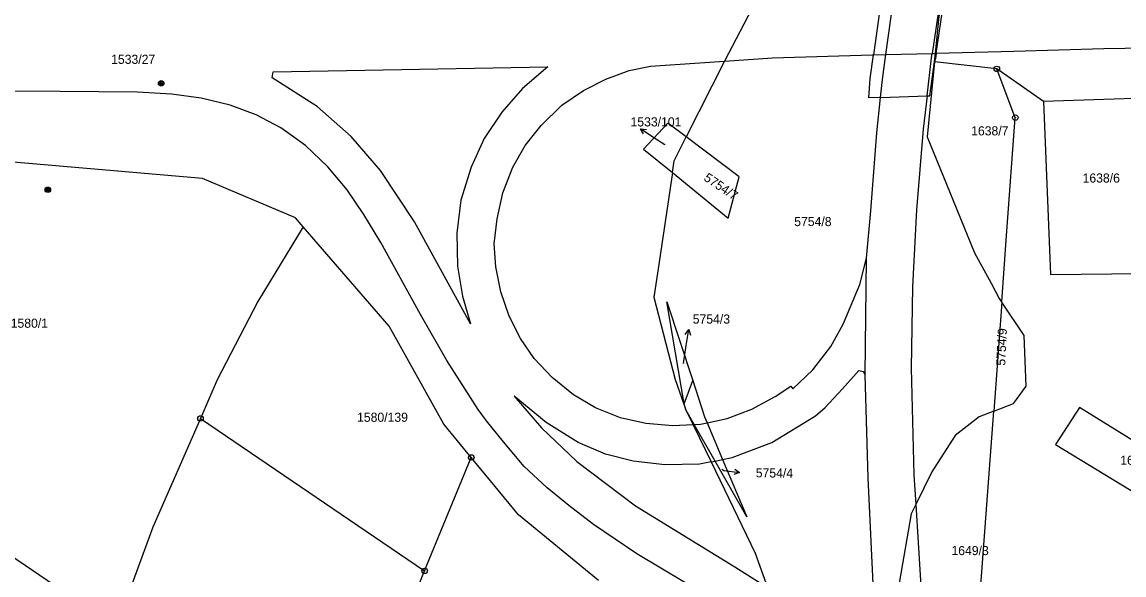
# Model space of a CAD drawing. Extents: x -737240 to -735272, y -1119606 to -1117878.
# Drawn here: x -736070.6 to -735865.3, y -1118209.9 to -1118106.8 of the extents above; entities that cross this region are included whole.
import ezdxf

# ---------------------------------------------------------------- set-up
doc = ezdxf.new("R2010")
doc.units = 0
for name, color, linetype in [('Level 1', 7, 'Continuous'), ('Level 16', 7, 'Continuous'), ('Level 18', 7, 'Continuous'), ('Level 25', 7, 'Continuous'), ('Level 4', 7, 'Continuous')]:
    doc.layers.add(name, color=color, linetype=linetype)

msp = doc.modelspace()

# ---------------------------------------------------------------- linework, layer by layer
at = {"layer": 'Level 1'}
for p, q in [((-735933.98, -1118103.05), (-735939.72, -1118114.11)), ((-735939.72, -1118114.11), (-735946.88, -1118128.25)), ((-735900.6, -1118114.26), (-735900.45, -1118112.69)), ((-735889, -1118115.57), (-735900.6, -1118114.26)), ((-735880.33, -1118121.65), (-735889, -1118115.57)), ((-735910.68, -1118120.89), (-735901.99, -1118120.59)), ((-735863.39, -1118121.07), (-735880.33, -1118121.65)), ((-735913.54, -1118172.55), (-735913.25, -1118150.81)), ((-735888.08, -1118159.01), (-735889.58, -1118179.35)), ((-735947.24, -1118177.98), (-735945.61, -1118173.62)), ((-735946.93, -1118179.09), (-735947.24, -1118177.98)), ((-735946.93, -1118179.09), (-735945.59, -1118181.86)), ((-735945.36, -1118181.85), (-735946.93, -1118179.09)), ((-736037.36, -1118180.69), (-735995.6, -1118209.1)), ((-735945.59, -1118181.86), (-735942.24, -1118188.79)), ((-735941.49, -1118188.64), (-735945.36, -1118181.85)), ((-735942.99, -1118181.51), (-735940.09, -1118188.35)), ((-735995.6, -1118209.1), (-735986.91, -1118187.96)), ((-736011.5, -1118247.82), (-735995.6, -1118209.1))]:
    msp.add_line(p, q, dxfattribs=at)
for points in [[(-735900.45, -1118112.69), (-735899.76, -1118105.75), (-735898.86, -1118103)], [(-735901.99, -1118120.59), (-735901.46, -1118120.57), (-735900.6, -1118114.26)], [(-735900.6, -1118114.26), (-735901.98, -1118128.2), (-735898.38, -1118137.03), (-735893.15, -1118149.83), (-735890.08, -1118155.51), (-735888.54, -1118158.36), (-735888.16, -1118158.9), (-735888.08, -1118159.01)], [(-735888.08, -1118159.01), (-735888.08, -1118158.95), (-735887.23, -1118147.48), (-735885.55, -1118124.66), (-735889, -1118115.57)], [(-735913.25, -1118150.81), (-735912.48, -1118142.02), (-735911.38, -1118127.49), (-735910.68, -1118120.89)], [(-735880.33, -1118121.65), (-735879.01, -1118153.87), (-735861.94, -1118153.71), (-735863.39, -1118121.07)], [(-735946.88, -1118128.25), (-735950.26, -1118125.7), (-735954.81, -1118130.51), (-735949.45, -1118134.9)], [(-736018.21, -1118145), (-736019.66, -1118143.32), (-736037, -1118136), (-736078.76, -1118132.37), (-736094.8, -1118131.49), (-736114.99, -1118130.19), (-736134.52, -1118128.77)], [(-735949.45, -1118134.9), (-735939.07, -1118143.41), (-735937.02, -1118135.69), (-735946.88, -1118128.25)], [(-735949.45, -1118134.9), (-735949.12, -1118132.68), (-735946.88, -1118128.25)], [(-735949.45, -1118134.9), (-735952.1, -1118152.85), (-735952.88, -1118158.11), (-735948.91, -1118173.42), (-735946.93, -1118179.09)], [(-736018.21, -1118145), (-736026.68, -1118158.88), (-736034.24, -1118173.53), (-736037.36, -1118180.69)], [(-735986.91, -1118187.96), (-735992, -1118181.77), (-736002.2, -1118163.49), (-736018.21, -1118145)], [(-735947.24, -1118177.98), (-735950.47, -1118158.94), (-735945.61, -1118173.62)], [(-735889.58, -1118179.35), (-735885.92, -1118177.91), (-735885.35, -1118177.14), (-735883.54, -1118174.71), (-735883.93, -1118165.27), (-735888.08, -1118159.01)], [(-736153.65, -1118161.24), (-736139.63, -1118160.65), (-736053.04, -1118219.56)], [(-735945.61, -1118173.62), (-735943.45, -1118180.42), (-735942.99, -1118181.51)], [(-735911.9, -1118214.13), (-735912.98, -1118191.78), (-735913.54, -1118172.55)], [(-735889.58, -1118179.35), (-735892.3, -1118180.41), (-735896.74, -1118183.9), (-735901.08, -1118190.63), (-735904.09, -1118196.7)], [(-735885.35, -1118290.7), (-735887.75, -1118273.61), (-735893.39, -1118233.44), (-735893.51, -1118232.56), (-735892.16, -1118214.22), (-735889.58, -1118179.35)], [(-735852.06, -1118192.04), (-735873.58, -1118178.67), (-735878.06, -1118185.56), (-735856.51, -1118198.68)], [(-736037.36, -1118180.69), (-736046.21, -1118200.96), (-736053.04, -1118219.56)], [(-735963.22, -1118210.87), (-735978.13, -1118198.64), (-735983.31, -1118192.34), (-735986.91, -1118187.96)], [(-735940.09, -1118188.35), (-735935.59, -1118199), (-735941.49, -1118188.64)], [(-735942.24, -1118188.79), (-735934.03, -1118205.77), (-735931.73, -1118212.19)], [(-735904.09, -1118196.7), (-735904.96, -1118198.45), (-735907.14, -1118211.02), (-735907.28, -1118217.69), (-735906.8, -1118222.67), (-735902.15, -1118236.46), (-735903.39, -1118236.73), (-735900.58, -1118246.95), (-735896.25, -1118259.08)]]:
    msp.add_lwpolyline(points, dxfattribs=at)
at = {"layer": 'Level 16'}
for points in [[(-735950.87, -1118129.73), (-735952.87, -1118128.39), (-735955.358, -1118126.714)], [(-735954.808, -1118127.687), (-735955.358, -1118126.714), (-735954.249, -1118126.858)], [(-735947.39, -1118170.47), (-735946.86, -1118167.11), (-735946.396, -1118164.146)], [(-735947.044, -1118165.057), (-735946.396, -1118164.146), (-735946.057, -1118165.211)], [(-735940.25, -1118190.15), (-735939.88, -1118190.37), (-735936.91, -1118190.796)], [(-735937.829, -1118190.159), (-735936.91, -1118190.796), (-735937.971, -1118191.149)]]:
    msp.add_lwpolyline(points, dxfattribs=at)
at = {"layer": 'Level 25'}
for centre, major_axis in [((-735889, -1118115.57), (0.516, 0)), ((-735889, -1118115.57), (0.0375, 0)), ((-736044.68, -1118118.25), (0.516, 0)), ((-736044.68, -1118118.25), (0.309, 0)), ((-736044.68, -1118118.25), (0.155, 0)), ((-735885.55, -1118124.66), (0.516, 0)), ((-735885.55, -1118124.66), (0.0375, 0)), ((-736065.8, -1118138.1), (0.516, 0)), ((-736065.8, -1118138.1), (0.309, 0)), ((-736065.8, -1118138.1), (0.155, 0)), ((-736037.36, -1118180.69), (0.516, 0)), ((-736037.36, -1118180.69), (0.0375, 0)), ((-735986.91, -1118187.96), (0.516, 0)), ((-735986.91, -1118187.96), (0.0375, 0)), ((-735995.6, -1118209.1), (0.516, 0)), ((-735995.6, -1118209.1), (0.0375, 0))]:
    msp.add_ellipse(centre, major_axis=major_axis, ratio=0.9848078, dxfattribs=at)
at = {"layer": 'Level 4'}
for p, q in [((-735910.42, -1118101.84), (-735911.97, -1118112.95)), ((-735909.67, -1118112.9), (-735908.12, -1118101.72)), ((-735899.34, -1118101.22), (-735901.04, -1118112.71)), ((-735900.31, -1118112.69), (-735898.86, -1118103)), ((-735911.97, -1118112.95), (-735909.67, -1118112.9)), ((-735909.67, -1118112.9), (-735901.04, -1118112.71)), ((-735901.04, -1118112.71), (-735900.45, -1118112.69)), ((-735900.45, -1118112.69), (-735900.31, -1118112.69)), ((-735945.59, -1118181.86), (-735945.36, -1118181.85)), ((-735941.49, -1118188.64), (-735940.09, -1118188.35)), ((-735942.24, -1118188.79), (-735941.49, -1118188.64))]:
    msp.add_line(p, q, dxfattribs=at)
for points in [[(-735747.46, -1118110.54), (-735765.38, -1118110.37), (-735791.09, -1118110.57), (-735841.25, -1118111.42), (-735869.05, -1118111.84), (-735885.85, -1118112.36), (-735900.31, -1118112.69)], [(-735945.59, -1118181.86), (-735949.34, -1118182.08), (-735954.36, -1118181.64), (-735959.12, -1118180.58), (-735963.79, -1118178.72), (-735967.88, -1118176.28), (-735971.85, -1118173.08), (-735975.19, -1118169.51), (-735977.71, -1118165.78), (-735979.83, -1118161.64), (-735981.4, -1118157.12), (-735982.34, -1118152.46), (-735982.62, -1118148.14), (-735982.11, -1118143.49), (-735981, -1118138.67), (-735979.15, -1118133.87), (-735976.84, -1118129.87), (-735973.9, -1118126.09), (-735970.03, -1118122.35), (-735966, -1118119.57), (-735961.87, -1118117.47), (-735957.48, -1118115.85), (-735953.52, -1118115.05), (-735939.72, -1118114.11)], [(-735939.72, -1118114.11), (-735930.8, -1118113.51), (-735912.22, -1118112.96), (-735911.97, -1118112.95)], [(-735910.68, -1118120.89), (-735912.84, -1118120.97), (-735912.59, -1118117.39), (-735911.97, -1118112.95)], [(-735910.68, -1118120.89), (-735910.32, -1118117.57), (-735909.67, -1118112.9)], [(-735901.99, -1118120.59), (-735901.16, -1118113.48), (-735901.04, -1118112.71)], [(-735900.31, -1118112.69), (-735900.45, -1118113.65), (-735900.6, -1118114.26)], [(-735987.07, -1118163.09), (-735997.5, -1118144.06), (-736003.82, -1118134.52), (-736009.29, -1118128.16), (-736015.6, -1118122.55), (-736024.02, -1118117.22), (-736023.8, -1118116.1), (-735972.64, -1118115.2), (-735977.34, -1118119.23), (-735981.2, -1118123.61), (-735984.51, -1118128.53), (-735986.92, -1118133.85), (-735988.83, -1118140.02), (-735989.59, -1118146.16), (-735989.5, -1118152.32), (-735988.57, -1118157.9), (-735987.07, -1118163.09)], [(-735942.97, -1118213.77), (-735956.09, -1118205.92), (-735964.11, -1118200.47), (-735968.75, -1118196.92), (-735972.77, -1118193.61), (-735977.05, -1118189.64), (-735980.93, -1118185.06), (-735984.1, -1118181.13), (-735985.62, -1118179.02), (-735991.48, -1118169.9), (-735996.4, -1118161.35), (-736003.74, -1118147.94), (-736006.9, -1118142.72), (-736010.06, -1118138.11), (-736013.65, -1118133.83), (-736017.82, -1118129.85), (-736022.37, -1118126.57), (-736026.97, -1118124.16), (-736031.85, -1118122.35), (-736037.21, -1118121.03), (-736042.74, -1118120.27), (-736049.11, -1118119.89), (-736063.48, -1118119.78), (-736072.97, -1118119.7)], [(-735901.99, -1118120.59), (-735902.72, -1118126.77), (-735903.98, -1118141.86), (-735904.72, -1118156.17), (-735904.95, -1118171.36), (-735904.43, -1118191.23), (-735904.09, -1118196.7)], [(-735942.99, -1118181.51), (-735939.25, -1118180.69), (-735934.67, -1118178.98), (-735930.28, -1118176.62), (-735927.35, -1118174.67), (-735927.02, -1118175.16), (-735923.3, -1118171.66), (-735919.94, -1118167.32), (-735917.6, -1118163.13), (-735914.51, -1118155.77), (-735913.25, -1118150.81)], [(-735940.09, -1118188.35), (-735938.28, -1118187.98), (-735930.92, -1118185.17), (-735922.8, -1118180.23), (-735921, -1118178.67), (-735917.74, -1118175.18), (-735914.73, -1118171.77), (-735913.91, -1118171.94), (-735913.54, -1118172.55)], [(-735942.24, -1118188.79), (-735944.42, -1118189.24), (-735950.86, -1118189.35), (-735956.74, -1118188.63), (-735961.91, -1118187.35), (-735967.01, -1118185.19), (-735972.94, -1118181.47), (-735978.89, -1118176.55), (-735973.85, -1118182.47), (-735967.24, -1118188.69), (-735956.3, -1118196.99), (-735937.82, -1118208.32), (-735931.73, -1118212.19)], [(-735945.36, -1118181.85), (-735944.21, -1118181.78), (-735942.99, -1118181.51)], [(-735904.09, -1118196.7), (-735903.21, -1118210.88), (-735901.68, -1118225.02), (-735899.66, -1118239.9), (-735896.31, -1118258.78), (-735896.25, -1118259.08)]]:
    msp.add_lwpolyline(points, dxfattribs=at)

# ---------------------------------------------------------------- texts
at = {"layer": 'Level 16'}
for s, p in [('1533/101', (-735957.24, -1118126.29)), ('5754/3', (-735945.65, -1118163.03))]:
    msp.add_text(s, height=1.7, dxfattribs=at).set_placement(p)
msp.add_text('5754/4', height=1.7, rotation=359.45577, dxfattribs=at).set_placement((-735933.916, -1118191.674))
at = {"layer": 'Level 18'}
for s, height, p in [('1533/27', 1.7, (-736054.005, -1118114.63)), ('1638/7', 1.7, (-735893.78, -1118127.96)), ('1533/101', 0.1, (-735950.87, -1118129.73)), ('1638/6', 1.7, (-735873.02, -1118136.75)), ('5754/8', 1.7, (-735926.74, -1118144.86)), ('1580/1', 1.7, (-736072.72, -1118163.8)), ('5754/3', 0.1, (-735947.24, -1118170.47)), ('1580/139', 1.7, (-736008.19, -1118181.32)), ('1649/1', 1.7, (-735866, -1118189.33)), ('5754/4', 0.1, (-735940.1, -1118190.15)), ('1649/3', 1.7, (-735897.45, -1118206.16))]:
    msp.add_text(s, height=height, dxfattribs=at).set_placement(p)
for s, rotation, p in [('5754/7', 325.90404, (-735943.73, -1118136.23)), ('5754/9', 87.31953, (-735887.43, -1118170.88))]:
    msp.add_text(s, height=1.7, rotation=rotation, dxfattribs=at).set_placement(p)

doc.saveas('drawing.dxf')
